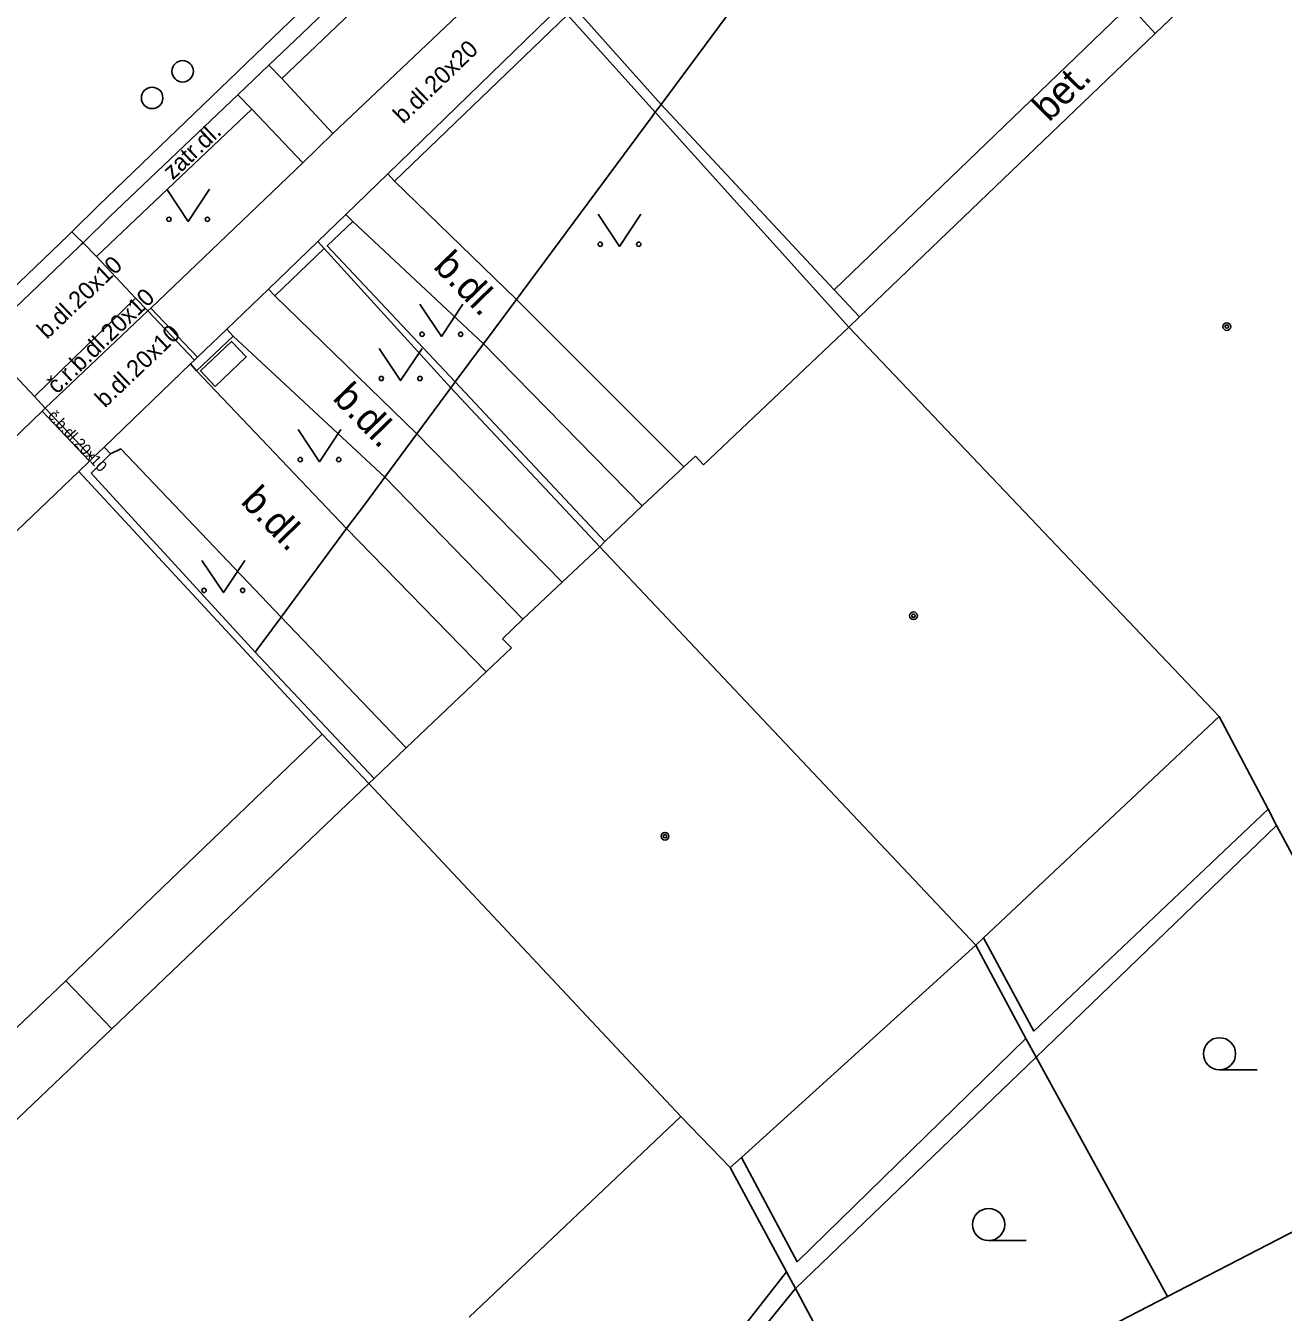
# Model space of a CAD drawing. Extents: x -596229 to -595156, y -1161237 to -1159376.
# Drawn here: x -595948.15 to -595918.86, y -1160588.17 to -1160558.18 of the extents above; entities that cross this region are included whole.
import ezdxf

# ---------------------------------------------------------------- set-up
doc = ezdxf.new("R2010")
doc.units = 0
for name, color, linetype in [('DOP - kresba z DSPS bez souradnic', 7, 'Continuous'), ('DOP - rozhrani ploch obecne', 7, 'Continuous'), ('Level 24', 7, 'Continuous'), ('Level 28', 7, 'Continuous'), ('Level 36', 7, 'Continuous'), ('Level 39', 7, 'Continuous'), ('Specificka linie pasportu komunikaci', 7, 'Continuous'), ('TM - budovy zdene_ betonove - VP', 7, 'Continuous'), ('TM - chodniky - VP', 7, 'Continuous'), ('TM - komunikace - VP', 7, 'Continuous'), ('TM - letecke snimky - pomocna linie', 7, 'Continuous'), ('TM - plot drateny_ kovovy - VP', 7, 'Continuous'), ('TM - podezdivka plotu - VP', 7, 'Continuous'), ('TM - popis povrchu', 7, 'Continuous'), ('TM - rozhrani mezi zpev. plochami mezi sebou - VP', 7, 'Continuous'), ('TM - rozhrani ploch obecne - VP', 7, 'Continuous'), ('TM - vjezd na pozemek', 7, 'Continuous')]:
    doc.layers.add(name, color=color, linetype=linetype)

msp = doc.modelspace()

# ---------------------------------------------------------------- linework, layer by layer
at = {"layer": 'DOP - kresba z DSPS bez souradnic'}
for points in [[(-595919.21, -1160576.44), (-595924.67, -1160581.61)], [(-595924.67, -1160581.61), (-595925.84, -1160579.44)], [(-595924.85, -1160581.78), (-595930.18, -1160586.99)], [(-595930.18, -1160586.99), (-595931.48, -1160584.56)], [(-595930.43, -1160587.22), (-595933.19, -1160590.75)], [(-595930.22, -1160587.61), (-595932.18, -1160590.02)]]:
    msp.add_lwpolyline(points, dxfattribs=at)
at = {"layer": 'DOP - rozhrani ploch obecne'}
for points in [[(-595919.01, -1160576.82), (-595924.61, -1160582.22)], [(-595924.85, -1160581.78), (-595926.02, -1160579.61)], [(-595924.61, -1160582.22), (-595924.85, -1160581.78)], [(-595924.61, -1160582.22), (-595930.22, -1160587.61)], [(-595921.55, -1160587.8), (-595924.61, -1160582.22)], [(-595915, -1160584.41), (-595921.55, -1160587.8)], [(-595930.43, -1160587.22), (-595931.74, -1160584.79)], [(-595930.22, -1160587.61), (-595930.43, -1160587.22)], [(-595928.26, -1160591.27), (-595930.22, -1160587.61)], [(-595928.26, -1160591.27), (-595921.55, -1160587.8)]]:
    msp.add_lwpolyline(points, dxfattribs=at)
at = {"layer": 'Level 24'}
msp.add_lwpolyline([(-595943.743, -1160566.585), (-595943.017, -1160565.897), (-595943.361, -1160565.534), (-595944.087, -1160566.222)], close=True, dxfattribs=at)
at = {"layer": 'Level 28'}
for centre in [(-595944.5, -1160559.24), (-595945.21, -1160559.86)]:
    msp.add_circle(centre, 0.25, dxfattribs=at)
at = {"layer": 'Level 36'}
for p, q in [((-595920.34, -1160582.515), (-595919.465, -1160582.515)), ((-595925.72, -1160586.495), (-595924.845, -1160586.495))]:
    msp.add_line(p, q, dxfattribs=at)
for points in [[(-595944.87, -1160561.99), (-595944.37, -1160562.74), (-595943.87, -1160561.99)], [(-595934.82, -1160562.57), (-595934.32, -1160563.32), (-595933.82, -1160562.57)], [(-595938.97, -1160564.67), (-595938.47, -1160565.42), (-595937.97, -1160564.67)], [(-595939.92, -1160565.7), (-595939.42, -1160566.45), (-595938.92, -1160565.7)], [(-595941.81, -1160567.59), (-595941.31, -1160568.34), (-595940.81, -1160567.59)], [(-595944.05, -1160570.64), (-595943.55, -1160571.39), (-595943.05, -1160570.64)]]:
    msp.add_lwpolyline(points, dxfattribs=at)
for centre, radius in [((-595944.82, -1160562.69), 0.05), ((-595943.921, -1160562.69), 0.05), ((-595934.77, -1160563.27), 0.05), ((-595933.871, -1160563.27), 0.05), ((-595938.92, -1160565.37), 0.05), ((-595938.021, -1160565.37), 0.05), ((-595939.87, -1160566.4), 0.05), ((-595938.971, -1160566.4), 0.05), ((-595941.76, -1160568.29), 0.05), ((-595940.861, -1160568.29), 0.05), ((-595944, -1160571.34), 0.05), ((-595943.101, -1160571.34), 0.05), ((-595920.34, -1160582.14), 0.375), ((-595925.72, -1160586.12), 0.375)]:
    msp.add_circle(centre, radius, dxfattribs=at)
at = {"layer": 'Level 39'}
for centre, radius in [((-595920.17, -1160565.19), 0.09), ((-595920.17, -1160565.19), 0.0398), ((-595927.47, -1160571.93), 0.09), ((-595927.47, -1160571.93), 0.0398), ((-595933.26, -1160577.07), 0.09), ((-595933.26, -1160577.07), 0.0398)]:
    msp.add_circle(centre, radius, dxfattribs=at)
at = {"layer": 'Specificka linie pasportu komunikaci'}
for points in [[(-595933.35, -1160560.01), (-595931.48, -1160557.48), (-595927.58, -1160552.21)], [(-595936.72, -1160564.56), (-595933.56, -1160560.29), (-595933.49, -1160560.19)], [(-595933.49, -1160560.19), (-595933.35, -1160560.01)], [(-595937.49, -1160565.59), (-595936.72, -1160564.56)], [(-595938.15, -1160566.48), (-595937.49, -1160565.59)], [(-595938.25, -1160566.62), (-595938.15, -1160566.48)], [(-595938.25, -1160566.62), (-595939.04, -1160567.69)], [(-595939.04, -1160567.69), (-595939.79, -1160568.7)], [(-595939.79, -1160568.7), (-595940.24, -1160569.31), (-595940.68, -1160569.9)], [(-595940.68, -1160569.9), (-595942.2, -1160571.96)], [(-595942.2, -1160571.96), (-595942.81, -1160572.78)]]:
    msp.add_lwpolyline(points, dxfattribs=at)
at = {"layer": 'TM - budovy zdene_ betonove - VP'}
for points in [[(-595921.84, -1160558.36), (-595918.7, -1160555.36)], [(-595928.73, -1160564.96), (-595921.84, -1160558.36)], [(-595928.98, -1160565.2), (-595928.73, -1160564.96)], [(-595932.36, -1160568.41), (-595928.98, -1160565.2)], [(-595920.35, -1160574.28), (-595928.98, -1160565.2)], [(-595932.82, -1160568.46), (-595932.55, -1160568.21)], [(-595932.55, -1160568.21), (-595932.36, -1160568.41)], [(-595933.79, -1160569.37), (-595932.82, -1160568.46)], [(-595934.66, -1160570.2), (-595933.79, -1160569.37)], [(-595935.66, -1160571.15), (-595934.78, -1160570.32)], [(-595934.78, -1160570.32), (-595934.66, -1160570.2)], [(-595926.02, -1160579.61), (-595934.78, -1160570.32)], [(-595936.57, -1160572.01), (-595935.66, -1160571.15)], [(-595937.05, -1160572.47), (-595936.57, -1160572.01)], [(-595936.84, -1160572.68), (-595937.05, -1160572.47)], [(-595937.43, -1160573.24), (-595936.84, -1160572.68)], [(-595939.29, -1160575.01), (-595937.43, -1160573.24)], [(-595920.35, -1160574.28), (-595925.84, -1160579.44)], [(-595919.21, -1160576.44), (-595920.35, -1160574.28)], [(-595940.04, -1160575.72), (-595939.29, -1160575.01)], [(-595940.16, -1160575.84), (-595944.57, -1160580.05), (-595946.15, -1160581.56)], [(-595940.16, -1160575.84), (-595940.04, -1160575.72)], [(-595932.89, -1160583.6), (-595940.16, -1160575.84)], [(-595919.01, -1160576.82), (-595919.21, -1160576.44)], [(-595918.55, -1160577.68), (-595919.01, -1160576.82)], [(-595925.84, -1160579.44), (-595926.02, -1160579.61)], [(-595926.02, -1160579.61), (-595931.48, -1160584.56)], [(-595946.15, -1160581.56), (-595951.86, -1160587)], [(-595932.89, -1160583.6), (-595937.82, -1160588.28)], [(-595931.74, -1160584.79), (-595932.89, -1160583.6)], [(-595931.48, -1160584.56), (-595931.74, -1160584.79)]]:
    msp.add_lwpolyline(points, dxfattribs=at)
at = {"layer": 'TM - chodniky - VP'}
for points in [[(-595942.19, -1160559.41), (-595931.02, -1160548.77)], [(-595941, -1160560.69), (-595934.02, -1160554.07)], [(-595921.84, -1160558.36), (-595922.44, -1160557.71)], [(-595942.19, -1160559.41), (-595941, -1160560.69)], [(-595946.51, -1160563.56), (-595942.89, -1160560.12)], [(-595941.7, -1160561.37), (-595942.89, -1160560.12)], [(-595945.24, -1160564.76), (-595941.7, -1160561.37)], [(-595939.56, -1160561.8), (-595936.72, -1160564.56)], [(-595940.53, -1160562.74), (-595937.49, -1160565.59)], [(-595945.6, -1160564.53), (-595946.51, -1160563.56)], [(-595939.04, -1160567.69), (-595942.35, -1160564.47)], [(-595945.31, -1160564.82), (-595945.6, -1160564.53)], [(-595945.31, -1160564.82), (-595945.24, -1160564.76)], [(-595936.72, -1160564.56), (-595932.82, -1160568.46)], [(-595943.32, -1160565.41), (-595939.79, -1160568.7)], [(-595937.49, -1160565.59), (-595933.79, -1160569.37)], [(-595948.88, -1160565.83), (-595947.95, -1160566.82)], [(-595947.95, -1160566.82), (-595947.7, -1160567.09)], [(-595949.44, -1160568.77), (-595947.77, -1160567.16)], [(-595947.77, -1160567.16), (-595947.7, -1160567.09)], [(-595935.66, -1160571.15), (-595939.04, -1160567.69)], [(-595939.79, -1160568.7), (-595936.57, -1160572.01)], [(-595945.17, -1160578.46), (-595941.25, -1160574.69)], [(-595947.22, -1160580.44), (-595945.17, -1160578.46)], [(-595948.53, -1160581.69), (-595947.22, -1160580.44)]]:
    msp.add_lwpolyline(points, dxfattribs=at)
at = {"layer": 'TM - komunikace - VP'}
for points in [[(-595931.36, -1160548.42), (-595931.99, -1160549.04), (-595941.72, -1160558.37), (-595942.49, -1160559.1)], [(-595942.49, -1160559.1), (-595943.21, -1160559.79)], [(-595943.21, -1160559.79), (-595946.2, -1160562.63), (-595946.82, -1160563.24)], [(-595946.82, -1160563.24), (-595946.86, -1160563.28), (-595946.92, -1160563.33), (-595948.6, -1160564.95), (-595949.03, -1160565.36)]]:
    msp.add_lwpolyline(points, dxfattribs=at)
at = {"layer": 'TM - letecke snimky - pomocna linie'}
for points in [[(-595941.7, -1160561.37), (-595941, -1160560.69)], [(-595946.82, -1160563.24), (-595946.98, -1160563.08), (-595947.08, -1160562.98)], [(-595944.18, -1160566.22), (-595940.68, -1160569.9)], [(-595946.18, -1160568.16), (-595945.94, -1160568.04), (-595942.2, -1160571.96)], [(-595940.68, -1160569.9), (-595937.43, -1160573.24)], [(-595942.2, -1160571.96), (-595939.29, -1160575.01)]]:
    msp.add_lwpolyline(points, dxfattribs=at)
at = {"layer": 'TM - plot drateny_ kovovy - VP'}
for points in [[(-595933.35, -1160560.01), (-595935.31, -1160557.82), (-595928.44, -1160551.28)], [(-595939.56, -1160561.8), (-595935.53, -1160557.92)], [(-595929.32, -1160564.33), (-595933.35, -1160560.01)], [(-595938.15, -1160566.48), (-595941.13, -1160563.31), (-595940.53, -1160562.74)], [(-595942.35, -1160564.47), (-595941.2, -1160563.37)], [(-595928.73, -1160564.96), (-595929.32, -1160564.33)], [(-595944.18, -1160566.22), (-595943.32, -1160565.41)], [(-595934.66, -1160570.2), (-595938.15, -1160566.48)], [(-595942.81, -1160572.78), (-595946.63, -1160568.61), (-595946.18, -1160568.16)], [(-595946.92, -1160568.57), (-595948.36, -1160569.95)], [(-595940.04, -1160575.72), (-595942.81, -1160572.78)]]:
    msp.add_lwpolyline(points, dxfattribs=at)
at = {"layer": 'TM - podezdivka plotu - VP'}
for points in [[(-595935.7, -1160557.73), (-595939.72, -1160561.63)], [(-595933.49, -1160560.19), (-595935.53, -1160557.92)], [(-595928.98, -1160565.2), (-595933.49, -1160560.19)], [(-595939.56, -1160561.8), (-595939.72, -1160561.63)], [(-595940.7, -1160562.58), (-595941.35, -1160563.21)], [(-595940.7, -1160562.58), (-595940.53, -1160562.74)], [(-595941.35, -1160563.21), (-595942.5, -1160564.32)], [(-595941.2, -1160563.37), (-595941.35, -1160563.21)], [(-595938.25, -1160566.62), (-595941.2, -1160563.37)], [(-595942.5, -1160564.32), (-595942.35, -1160564.47)], [(-595943.47, -1160565.25), (-595944.15, -1160565.9)], [(-595943.32, -1160565.41), (-595943.47, -1160565.25)], [(-595944.22, -1160565.97), (-595944.32, -1160566.06)], [(-595944.15, -1160565.9), (-595944.22, -1160565.97)], [(-595944.32, -1160566.06), (-595944.18, -1160566.22)], [(-595934.78, -1160570.32), (-595938.25, -1160566.62)], [(-595946.33, -1160568), (-595946.6, -1160568.26)], [(-595946.33, -1160568), (-595946.18, -1160568.16)], [(-595946.67, -1160568.33), (-595946.92, -1160568.57)], [(-595946.6, -1160568.26), (-595946.67, -1160568.33)], [(-595946.92, -1160568.57), (-595941.25, -1160574.69)], [(-595941.25, -1160574.69), (-595940.16, -1160575.84)]]:
    msp.add_lwpolyline(points, dxfattribs=at)
at = {"layer": 'TM - rozhrani mezi zpev. plochami mezi sebou - VP'}
for points in [[(-595947.08, -1160562.98), (-595946.46, -1160562.37), (-595942, -1160558.08), (-595932.24, -1160548.78), (-595928.76, -1160545.41), (-595927.81, -1160544.51)], [(-595942.49, -1160559.1), (-595942.19, -1160559.41)], [(-595942.89, -1160560.12), (-595943.21, -1160559.79)], [(-595948.88, -1160564.71), (-595947.17, -1160563.07), (-595947.08, -1160562.98)], [(-595946.51, -1160563.56), (-595946.82, -1160563.24)], [(-595947.95, -1160566.82), (-595945.6, -1160564.53)], [(-595944.15, -1160565.9), (-595945.24, -1160564.76)], [(-595947.7, -1160567.09), (-595945.31, -1160564.82)], [(-595944.22, -1160565.97), (-595945.31, -1160564.82)], [(-595946.67, -1160568.33), (-595947.77, -1160567.16)], [(-595946.6, -1160568.26), (-595947.7, -1160567.09)]]:
    msp.add_lwpolyline(points, dxfattribs=at)
at = {"layer": 'TM - rozhrani ploch obecne - VP'}
msp.add_lwpolyline([(-595922.44, -1160557.71), (-595929.32, -1160564.33)], dxfattribs=at)
at = {"layer": 'TM - vjezd na pozemek'}
for points in [[(-595939.72, -1160561.63), (-595940.7, -1160562.58)], [(-595943.47, -1160565.25), (-595942.5, -1160564.32)], [(-595946.33, -1160568), (-595944.32, -1160566.06)], [(-595946.15, -1160581.56), (-595947.22, -1160580.44)]]:
    msp.add_lwpolyline(points, dxfattribs=at)

# ---------------------------------------------------------------- texts
at = {"layer": 'TM - popis povrchu'}
for s, height, rotation, p in [('b.dl.20x20', 0.4, 43.9702, (-595939.36, -1160560.48)), ('bet.', 0.65, 45.1836, (-595924.31, -1160560.44)), ('zatr.dl.', 0.4, 43.603, (-595944.73, -1160561.79)), ('b.dl.20x10', 0.4, 43.603, (-595947.66, -1160565.5)), ('b.dl.', 0.65, 314.2462, (-595938.68, -1160563.81)), ('č.r.b.dl.20x10', 0.4, 44, (-595947.43, -1160566.78)), ('b.dl.20x10', 0.4, 43.603, (-595946.31, -1160567.1)), ('b.dl.', 0.65, 314.2462, (-595941.03, -1160566.88)), ('č.b.dl.20x10', 0.25, 313, (-595947.65, -1160567.28)), ('b.dl.', 0.65, 314.2462, (-595943.17, -1160569.29))]:
    msp.add_text(s, height=height, rotation=rotation, dxfattribs=at).set_placement(p)

doc.saveas('drawing.dxf')
